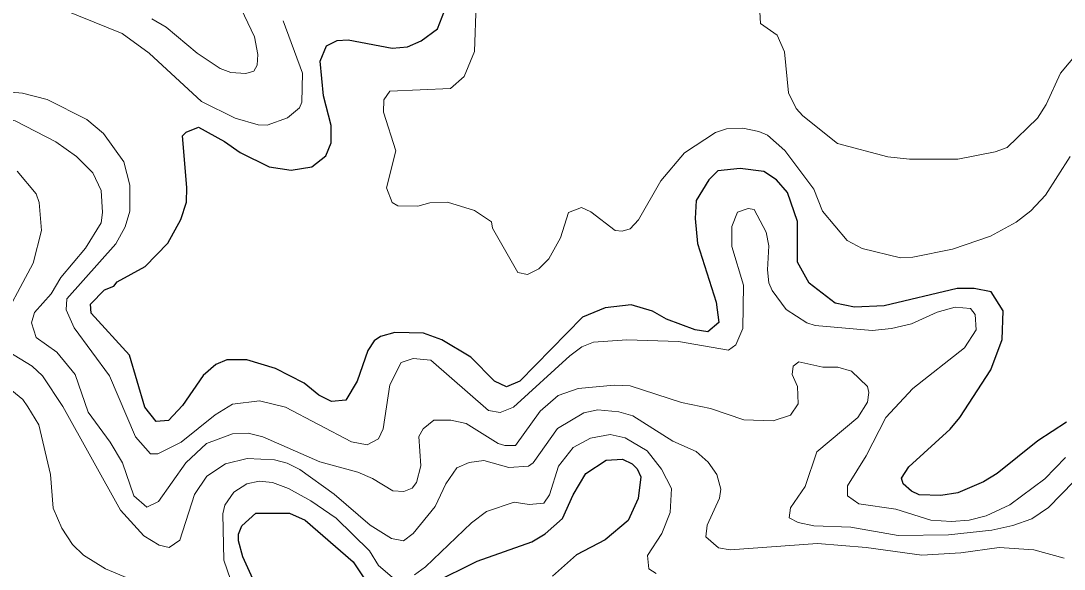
# Model space of a CAD drawing. Extents: x 673.3 to 698.5, y 6984.3 to 7012.3.
# Drawn here: x 693.321 to 694.629, y 6997.082 to 6997.77 of the extents above; entities that cross this region are included whole.
import ezdxf

# ---------------------------------------------------------------- set-up
doc = ezdxf.new("R2010")
doc.units = 0
doc.header["$LTSCALE"] = 0.032
doc.layers.add('1', color=7, linetype='Continuous', lineweight=25)
doc.layers.add('2', color=7, linetype='Continuous', lineweight=13)

msp = doc.modelspace()

# ---------------------------------------------------------------- linework, layer by layer
at = {"layer": '1'}
for points in [[(694.537, 6997.3326), (694.551, 6997.3703), (694.5524, 6997.4064), (694.5373, 6997.4302), (694.5162, 6997.4346), (694.4948, 6997.4346), (694.4033, 6997.4126), (694.3658, 6997.4111), (694.3417, 6997.4159), (694.309, 6997.4413), (694.2944, 6997.4675), (694.2944, 6997.5185), (694.2818, 6997.5548), (694.2682, 6997.5708), (694.2521, 6997.5812), (694.2225, 6997.5852), (694.1946, 6997.582), (694.1833, 6997.5708), (694.1674, 6997.545), (694.166, 6997.5222), (694.169, 6997.4911), (694.1927, 6997.4172), (694.1957, 6997.392), (694.182, 6997.3802), (694.1661, 6997.3825), (694.1302, 6997.3962), (694.1128, 6997.4061), (694.0859, 6997.4141), (694.0531, 6997.4101), (694.025, 6997.3987), (693.9462, 6997.3184), (693.9296, 6997.311), (693.9147, 6997.3184), (693.8848, 6997.3482), (693.8484, 6997.3701), (693.8254, 6997.3784), (693.7895, 6997.3792), (693.7717, 6997.3743), (693.7638, 6997.3689), (693.7555, 6997.3566), (693.7424, 6997.3184), (693.7281, 6997.2945), (693.7101, 6997.2927), (693.6944, 6997.3007), (693.6758, 6997.3157), (693.64, 6997.3343), (693.6038, 6997.345), (693.5789, 6997.345), (693.5649, 6997.3393), (693.5493, 6997.3255), (693.5234, 6997.2875), (693.5057, 6997.2689), (693.4902, 6997.2677), (693.4761, 6997.2857), (693.457, 6997.3509), (693.4086, 6997.4034), (693.4079, 6997.4147), (693.4253, 6997.4327), (693.4371, 6997.4376), (693.4412, 6997.4428), (693.4766, 6997.4622), (693.5049, 6997.4914), (693.5212, 6997.5211), (693.5282, 6997.5427), (693.5289, 6997.5611), (693.5234, 6997.626), (693.5277, 6997.6304), (693.5435, 6997.637), (693.576, 6997.6188), (693.5954, 6997.6049), (693.6318, 6997.5869), (693.6596, 6997.5828), (693.6853, 6997.587), (693.7032, 6997.6008), (693.7097, 6997.6171), (693.7097, 6997.639), (693.7, 6997.6762), (693.696, 6997.7196), (693.704, 6997.7389), (693.7174, 6997.7457), (693.7309, 6997.7465), (693.786, 6997.736), (693.8055, 6997.7375), (693.8224, 6997.7451), (693.8432, 6997.7604), (693.8548, 6997.7902)], [(694.6319, 6997.267), (694.5958, 6997.2432), (694.545, 6997.2024), (694.5277, 6997.1921), (694.4954, 6997.1781), (694.4744, 6997.1749), (694.447, 6997.1756), (694.4373, 6997.1802), (694.4272, 6997.1895), (694.4248, 6997.1966), (694.4341, 6997.2108), (694.486, 6997.2581), (694.4982, 6997.2728), (694.537, 6997.3326)], [(693.9615, 6997.1167), (693.9782, 6997.1266), (694, 6997.1459), (694.013, 6997.1755), (694.0291, 6997.2024), (694.0544, 6997.2193), (694.0752, 6997.2203), (694.0871, 6997.2145), (694.0933, 6997.2082), (694.0981, 6997.1981), (694.0948, 6997.1712), (694.0822, 6997.1436), (694.0531, 6997.1193), (694.0173, 6997.1005), (693.9872, 6997.0738)], [(693.6339, 6997.0204), (693.5991, 6997.098), (693.5934, 6997.1178), (693.5935, 6997.1265), (693.5977, 6997.1367), (693.6153, 6997.1527), (693.6573, 6997.1528), (693.6771, 6997.1438), (693.7374, 6997.0917), (693.7643, 6997.0511)], [(693.8371, 6997.065), (693.8926, 6997.0925), (693.9615, 6997.1167)]]:
    msp.add_lwpolyline(points, dxfattribs=at)
at = {"layer": '2'}
for points in [[(693.3577, 6997.7906), (693.4478, 6997.7545), (693.4813, 6997.7298), (693.5472, 6997.6689), (693.5892, 6997.648), (693.6183, 6997.6399), (693.6294, 6997.6393), (693.6549, 6997.6486), (693.6698, 6997.661), (693.6729, 6997.6683), (693.6737, 6997.7045), (693.6496, 6997.7703)], [(693.8914, 6997.7912), (693.8896, 6997.7319), (693.8765, 6997.7002), (693.8592, 6997.6855), (693.7833, 6997.6821), (693.7758, 6997.6712), (693.7755, 6997.6557), (693.791, 6997.6071), (693.779, 6997.5608), (693.7861, 6997.5424), (693.7934, 6997.5382), (693.8186, 6997.5379), (693.8336, 6997.542), (693.8555, 6997.5429), (693.8893, 6997.5325), (693.9106, 6997.5179), (693.912, 6997.5102), (693.9439, 6997.4546), (693.9559, 6997.4519), (693.9703, 6997.4592), (693.9827, 6997.4715), (693.9974, 6997.498), (694.0072, 6997.53), (694.0235, 6997.5361), (694.0355, 6997.5307), (694.0657, 6997.5074), (694.0746, 6997.5063), (694.0845, 6997.5093), (694.0951, 6997.5204), (694.123, 6997.5696), (694.1527, 6997.6047), (694.1918, 6997.63), (694.2055, 6997.6348), (694.2258, 6997.6357), (694.2461, 6997.6316), (694.2567, 6997.6269), (694.2787, 6997.6075), (694.3148, 6997.5592), (694.3257, 6997.5314), (694.3568, 6997.4945), (694.3754, 6997.4845), (694.4235, 6997.473), (694.439, 6997.4738), (694.4888, 6997.4839), (694.5365, 6997.5003), (694.5688, 6997.5178), (694.5872, 6997.5319)], [(693.3903, 6997.6001), (693.3644, 6997.6186), (693.3134, 6997.6446), (693.2681, 6997.6562), (693.2498, 6997.6569), (693.2116, 6997.6529), (693.1351, 6997.6277), (693.1336, 6997.63), (693.1178, 6997.6335), (693.1049, 6997.6427), (693.0924, 6997.6673), (693.0743, 6997.6913), (693.0564, 6997.7021), (693.0189, 6997.7107), (693.0022, 6997.7115), (692.9771, 6997.7083), (692.9038, 6997.6896), (692.8377, 6997.6903), (692.7954, 6997.6863), (692.767, 6997.6944), (692.7618, 6997.7028), (692.7585, 6997.7286), (692.747, 6997.768), (692.7381, 6997.784)], [(693.4847, 6997.7727), (693.5027, 6997.7621), (693.5416, 6997.7298), (693.5707, 6997.7105), (693.5837, 6997.7055), (693.6028, 6997.7042), (693.6128, 6997.707), (693.6169, 6997.7145), (693.6177, 6997.7282), (693.6135, 6997.7501), (693.5968, 6997.7851)], [(694.7003, 6997.7726), (694.6588, 6997.7458), (694.6241, 6997.7047), (694.6063, 6997.6653), (694.5953, 6997.6483), (694.5575, 6997.6114), (694.5423, 6997.6057), (694.4954, 6997.5965), (694.4351, 6997.5967), (694.4078, 6997.5997), (694.3447, 6997.6164), (694.3013, 6997.6509), (694.2929, 6997.6602), (694.2831, 6997.6798), (694.2782, 6997.7312), (694.2689, 6997.7524), (694.2482, 6997.7668), (694.2472, 6997.7815)], [(694.4052, 6997.2725), (694.4392, 6997.309), (694.5041, 6997.3601), (694.5184, 6997.3828), (694.5173, 6997.4018), (694.5116, 6997.4093), (694.4924, 6997.4109), (694.4697, 6997.4048), (694.4375, 6997.3902), (694.4123, 6997.3841), (694.3883, 6997.3817), (694.3166, 6997.388), (694.3064, 6997.3912), (694.2802, 6997.4082), (694.2628, 6997.4319), (694.2587, 6997.4415), (694.257, 6997.458), (694.2586, 6997.4878), (694.2554, 6997.5051), (694.2402, 6997.5335), (694.2328, 6997.5347), (694.2192, 6997.5304), (694.2122, 6997.5123), (694.2122, 6997.4873), (694.2268, 6997.4387), (694.2259, 6997.3845), (694.2173, 6997.3636), (694.2078, 6997.3573), (694.1452, 6997.3678), (694.0805, 6997.3702), (694.0387, 6997.367), (694.0239, 6997.3612), (694.0088, 6997.3501), (693.9385, 6997.2856), (693.9218, 6997.2791), (693.9069, 6997.2815), (693.8349, 6997.3446), (693.8126, 6997.3467), (693.7977, 6997.3417), (693.7832, 6997.3138), (693.775, 6997.2585), (693.7692, 6997.246), (693.755, 6997.2384), (693.7354, 6997.2423), (693.6525, 6997.2856), (693.6198, 6997.2937), (693.5859, 6997.2892), (693.5642, 6997.2759), (693.5215, 6997.2418), (693.4922, 6997.2271), (693.4831, 6997.2271), (693.4645, 6997.2484), (693.4319, 6997.325), (693.3876, 6997.385), (693.3775, 6997.4077), (693.3783, 6997.4215), (693.4397, 6997.4906), (693.4514, 6997.5118), (693.4572, 6997.5315), (693.4573, 6997.5639), (693.4499, 6997.5934), (693.4243, 6997.6288), (693.4035, 6997.6463), (693.3534, 6997.6716), (693.3227, 6997.6796), (693.284, 6997.683)], [(694.6412, 6997.1925), (694.6093, 6997.1597), (694.5882, 6997.1457), (694.5645, 6997.137), (694.5383, 6997.1313), (694.484, 6997.1255), (694.4209, 6997.1247), (694.3615, 6997.1349), (694.315, 6997.1366), (694.2952, 6997.141), (694.2841, 6997.147), (694.2857, 6997.1595), (694.3042, 6997.1862), (694.3189, 6997.2294), (694.3701, 6997.2725), (694.3822, 6997.2919), (694.3841, 6997.3041), (694.3823, 6997.3117), (694.3623, 6997.3306), (694.3452, 6997.336), (694.3264, 6997.3359), (694.2962, 6997.3424), (694.289, 6997.3369), (694.2879, 6997.3268), (694.2944, 6997.3116), (694.2952, 6997.2899), (694.2859, 6997.2756), (694.2641, 6997.2685), (694.227, 6997.2698), (694.1853, 6997.2839), (694.1489, 6997.2914), (694.0848, 6997.3124), (694.0648, 6997.3133), (694.0195, 6997.3092), (693.9945, 6997.3001), (693.9718, 6997.2804), (693.941, 6997.2374), (693.9273, 6997.2374), (693.9192, 6997.24), (693.8792, 6997.265), (693.8599, 6997.2692), (693.8385, 6997.2692), (693.825, 6997.2583), (693.8197, 6997.2489), (693.8221, 6997.2121), (693.8167, 6997.191), (693.8111, 6997.1841), (693.8009, 6997.1797), (693.7869, 6997.1806), (693.7617, 6997.196), (693.7431, 6997.2041), (693.6954, 6997.217), (693.624, 6997.2485), (693.6058, 6997.2529), (693.5859, 6997.2521), (693.5534, 6997.2399), (693.5275, 6997.2157), (693.493, 6997.1674), (693.4786, 6997.1602), (693.4622, 6997.1742), (693.4482, 6997.2158), (693.4327, 6997.2419), (693.405, 6997.2793), (693.3887, 6997.3266), (693.3659, 6997.3548), (693.3399, 6997.3731), (693.3338, 6997.3915), (693.3376, 6997.4044), (693.3587, 6997.4277), (693.3708, 6997.4482), (693.4018, 6997.4851), (693.4214, 6997.5168), (693.4231, 6997.5299), (693.4214, 6997.5573), (693.4107, 6997.5797), (693.3903, 6997.6001)], [(694.5872, 6997.5319), (694.6056, 6997.5517), (694.6366, 6997.6002)], [(693.3158, 6997.5816), (693.3396, 6997.5533), (693.3434, 6997.5424), (693.3466, 6997.5074), (693.3359, 6997.4664), (693.29, 6997.3809)], [(693.2972, 6997.3601), (693.3349, 6997.337), (693.3476, 6997.3249), (693.3733, 6997.2863), (693.4457, 6997.1564), (693.4749, 6997.1241), (693.4942, 6997.1124), (693.5067, 6997.1097), (693.5198, 6997.1188), (693.5385, 6997.1759), (693.5539, 6997.1989), (693.5773, 6997.2145)], [(693.3432, 6997.2635), (693.3294, 6997.2861), (693.3231, 6997.2951), (693.2925, 6997.3199)], [(693.5773, 6997.2145), (693.6042, 6997.2213), (693.6386, 6997.2195), (693.6546, 6997.2154), (693.6704, 6997.2075), (693.7136, 6997.1766), (693.7586, 6997.1375), (693.7852, 6997.1208), (693.8006, 6997.1179), (693.8127, 6997.1272), (693.84, 6997.1609), (693.8537, 6997.1893), (693.8675, 6997.2095), (693.8827, 6997.2164), (693.901, 6997.2188), (693.9323, 6997.2099), (693.957, 6997.2114), (693.963, 6997.2158), (693.9934, 6997.2589), (694.0264, 6997.2786), (694.0442, 6997.2823), (694.0703, 6997.2797), (694.0879, 6997.2748), (694.1383, 6997.2431), (694.1674, 6997.2301), (694.1824, 6997.2167), (694.1933, 6997.2012), (694.1982, 6997.1827), (694.1966, 6997.1713), (694.1813, 6997.1374), (694.1797, 6997.123), (694.1954, 6997.1093), (694.2101, 6997.1068), (694.3195, 6997.1145)], [(694.6305, 6997.2223), (694.6045, 6997.1959), (694.5608, 6997.1629), (694.531, 6997.1495), (694.5097, 6997.1439), (694.4876, 6997.1422), (694.4616, 6997.1439), (694.418, 6997.1578), (694.3713, 6997.1643), (694.3572, 6997.1745), (694.3574, 6997.187), (694.3804, 6997.2247), (694.4052, 6997.2725)], [(693.4958, 6997.0541), (693.4266, 6997.0827), (693.3992, 6997.1), (693.3855, 6997.1134), (693.3719, 6997.1339), (693.3611, 6997.1588), (693.3579, 6997.2012), (693.3432, 6997.2635)], [(694.1172, 6997.0769), (694.108, 6997.0829), (694.1064, 6997.0996), (694.1245, 6997.1273), (694.135, 6997.1534), (694.1363, 6997.1838), (694.1241, 6997.2077), (694.106, 6997.2307), (694.0784, 6997.247), (694.0595, 6997.2514), (694.0348, 6997.2468), (694.0133, 6997.2349), (693.9949, 6997.2117), (693.9837, 6997.1758), (693.9766, 6997.1651), (693.9579, 6997.1635), (693.9392, 6997.1665), (693.9047, 6997.1549), (693.8859, 6997.1407)], [(693.7893, 6997.0699), (693.769, 6997.0871), (693.7579, 6997.1054), (693.716, 6997.1465), (693.6844, 6997.1683), (693.6562, 6997.1836), (693.6361, 6997.1911), (693.6195, 6997.1927), (693.6038, 6997.1894), (693.5877, 6997.1788), (693.5765, 6997.1625), (693.5737, 6997.1518), (693.5753, 6997.0937), (693.5876, 6997.0572)], [(693.8859, 6997.1407), (693.8279, 6997.0854), (693.8144, 6997.0755)], [(694.3195, 6997.1145), (694.3806, 6997.1097), (694.4506, 6997.1), (694.4993, 6997.1027), (694.5475, 6997.1096), (694.5907, 6997.1065), (694.6289, 6997.0964)]]:
    msp.add_lwpolyline(points, dxfattribs=at)

doc.saveas('drawing.dxf')
